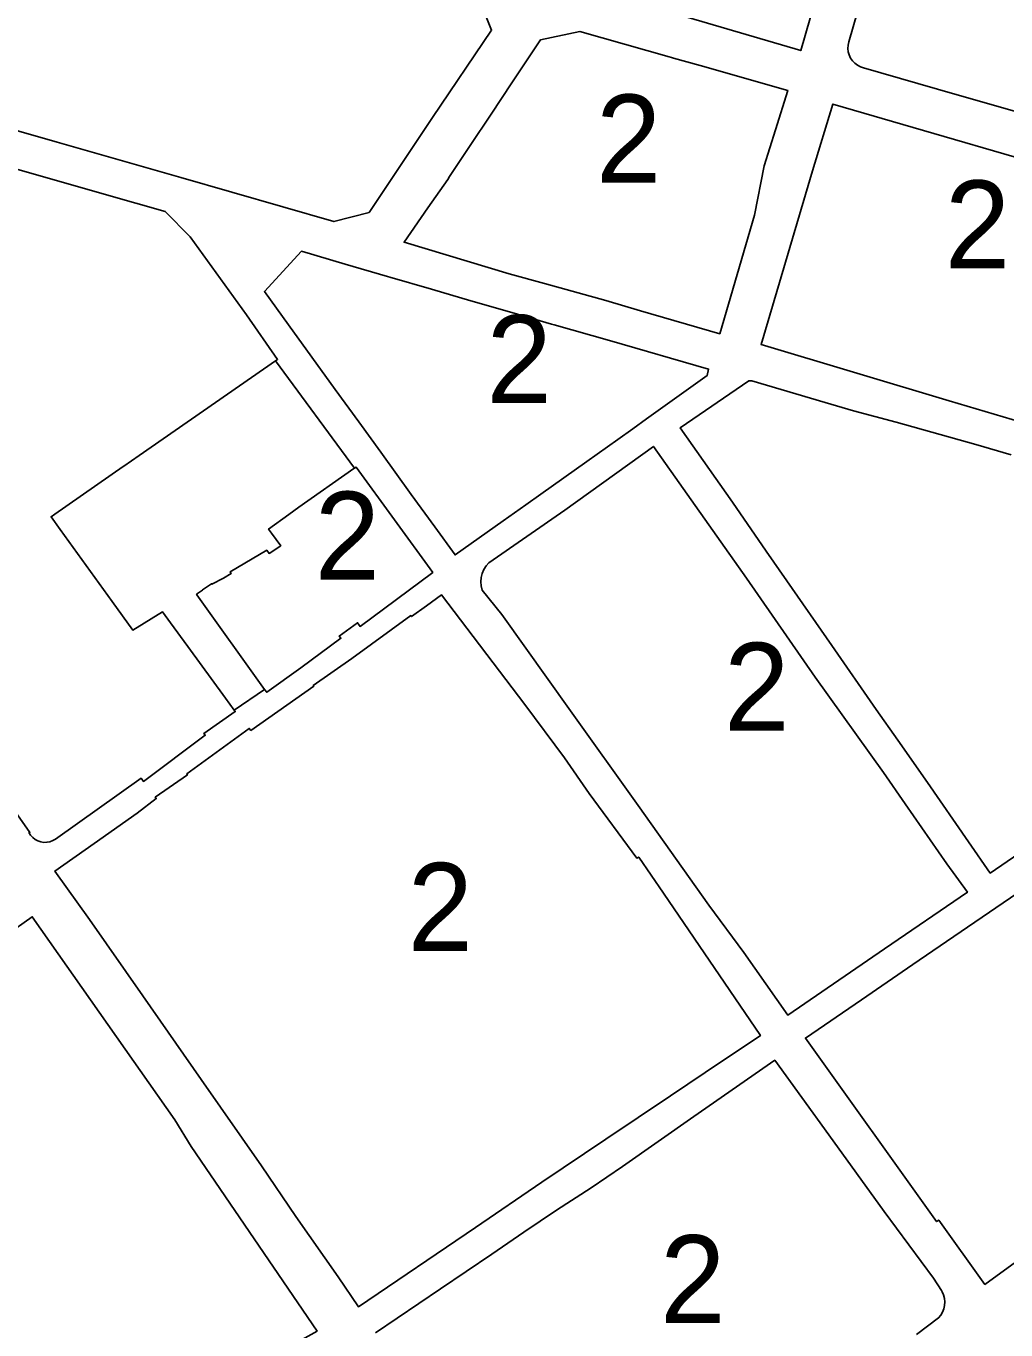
# Model space of a CAD drawing. Extents: x 598968 to 613553, y 4409678 to 4430833.
# Drawn here: x 608387.9 to 608521.7, y 4415942.3 to 4416120.2 of the extents above; entities that cross this region are included whole.
import ezdxf

# ---------------------------------------------------------------- set-up
doc = ezdxf.new("R2010")
doc.units = 0
doc.layers.add('1', color=7, linetype='Continuous')
doc.layers.add('ZONA 2. CARRERS DE CASES. Cases de trast', color=7, linetype='Continuous')

msp = doc.modelspace()

# ---------------------------------------------------------------- linework, layer by layer
at = {"layer": '1'}
for points in [[(608360.04, 4416113.5764), (608344.6702, 4416117.9161), (608335.1803, 4416120.5959), (608334.7903, 4416121.1459), (608338.7002, 4416134.4458), (608341.5801, 4416144.2207), (608344.4901, 4416154.0757), (608359.1649, 4416149.836), (608371.8698, 4416146.1362), (608393.0146, 4416140.0417), (608408.5534, 4416135.4616), (608427.572, 4416130.2206), (608438.1341, 4416127.0227), (608449.6189, 4416123.7379), (608449.7769, 4416123.9345), (608451.4689, 4416119.658), (608443.3891, 4416107.758), (608434.7292, 4416094.798), (608429.9393, 4416093.5579), (608409.0495, 4416099.5775), (608392.1597, 4416104.3871)], [(608439.5192, 4416090.7381), (608442.7791, 4416095.4481), (608445.4691, 4416099.3181), (608445.7391, 4416099.7281), (608448.549, 4416103.9381), (608451.409, 4416108.2281), (608454.2389, 4416112.4781), (608458.1389, 4416118.3481), (608463.5288, 4416119.5082), (608475.7287, 4416116.0185), (608476.0187, 4416115.9385), (608476.3187, 4416115.8585), (608479.9286, 4416114.8385), (608491.9085, 4416111.4488), (608490.2285, 4416106.0588), (608488.6986, 4416101.1789), (608487.3786, 4416094.4489), (608482.6187, 4416078.259), (608471.8088, 4416081.3988), (608467.0589, 4416082.7787), (608458.689, 4416085.1085), (608453.859, 4416086.4484)], [(608488.2686, 4416076.7992), (608495.2785, 4416100.479), (608498.0584, 4416109.5889), (608536.618, 4416098.3898), (608537.0376, 4416098.189), (608537.4187, 4416097.9221), (608537.7509, 4416097.5963), (608538.0251, 4416097.2206), (608538.2342, 4416096.805), (608538.3723, 4416096.3607), (608538.4358, 4416095.8999), (608538.423, 4416095.4348), (608534.988, 4416084.5799), (608532.0881, 4416074.95), (608530.3981, 4416070.08), (608528.7082, 4416064.74), (608513.9484, 4416069.0797)], [(608464.479, 4416060.7989), (608458.1991, 4416056.3689), (608456.1391, 4416054.8989), (608453.0291, 4416052.7088), (608446.4692, 4416048.0788), (608443.7192, 4416051.8787), (608440.4993, 4416056.3286), (608436.3193, 4416062.0984), (608433.3193, 4416066.2383), (608430.1193, 4416070.6482), (608426.9294, 4416075.0581), (608423.7294, 4416079.468), (608420.4494, 4416084.0079), (608425.5293, 4416089.4979), (608431.4893, 4416087.748), (608437.2492, 4416086.0581), (608437.5792, 4416085.9582), (608443.2491, 4416084.3183), (608448.6491, 4416082.7584), (608454.249, 4416081.1385), (608459.659, 4416079.5786), (608460.029, 4416079.4686), (608467.5789, 4416077.3088), (608481.0887, 4416073.4291), (608480.8987, 4416072.5391), (608472.6189, 4416066.639), (608470.7289, 4416065.289), (608468.6889, 4416063.839)], [(608432.7554, 4416059.9146), (608421.9476, 4416074.5488), (608417.064, 4416071.1586), (608403.3497, 4416061.6378), (608401.2651, 4416060.1884), (608401.1708, 4416060.1228), (608391.8498, 4416053.6377), (608391.3098, 4416053.2677), (608392.5598, 4416051.5378), (608393.7454, 4416049.9075), (608396.7202, 4416045.8174), (608399.6598, 4416041.718), (608402.4798, 4416037.7882), (608406.5297, 4416040.3182), (608407.6251, 4416038.8137), (608409.9897, 4416035.5483), (608415.1325, 4416028.5015), (608416.3082, 4416026.8879), (608420.4796, 4416029.7086), (608411.2246, 4416042.6382), (608411.2279, 4416042.6407), (608411.1796, 4416042.7082), (608411.9954, 4416043.2772), (608412.0039, 4416043.2831), (608413.23, 4416044.1385), (608413.2796, 4416044.0682), (608414.8596, 4416044.8983), (608415.9096, 4416045.5383), (608415.7496, 4416045.7583), (608415.7711, 4416045.7709), (608420.7695, 4416048.7083), (608421.0895, 4416048.2683), (608422.6695, 4416049.3083), (608421.4195, 4416051.0383), (608421.0195, 4416051.5983), (608423.7895, 4416053.5983), (608425.162, 4416054.5652), (608432.6623, 4416059.849)], [(608471.4784, 4416013.8676), (608462.2191, 4416026.7994), (608452.8492, 4416039.939), (608450.1592, 4416043.2689), (608450.0223, 4416043.8312), (608449.9773, 4416044.4082), (608450.0254, 4416044.985), (608450.1654, 4416045.5465), (608450.3937, 4416046.0784), (608450.7043, 4416046.5667), (608451.0892, 4416046.9989), (608461.449, 4416054.179), (608473.5689, 4416062.8691), (608486.2888, 4416044.9095), (608495.6387, 4416031.3899), (608504.9686, 4416018.3702), (608507.9551, 4416014.1039), (608513.6237, 4416005.8926), (608516.4385, 4416002.0406), (608505.1087, 4415994.3305), (608491.9089, 4415985.2804), (608485.9289, 4415993.8302), (608481.119, 4416000.25)], [(608430.5197, 4415949.5498), (608424.7498, 4415957.7696), (608420.0598, 4415964.6794), (608411.8098, 4415976.4891), (608403.8399, 4415987.9088), (608396.585, 4415998.3036), (608391.83, 4416004.9284), (608397.1799, 4416008.6984), (608403.0498, 4416012.8285), (608405.6866, 4416014.8061), (608405.5498, 4416014.9885), (608409.9297, 4416018.0786), (608409.8497, 4416018.1785), (608418.3796, 4416024.3886), (608418.5996, 4416024.1086), (608427.1895, 4416030.1487), (608427.1195, 4416030.2487), (608432.3694, 4416033.9188), (608440.4593, 4416039.7888), (608440.5493, 4416039.6588), (608442.5943, 4416041.1388), (608444.6393, 4416042.6188), (608455.9892, 4416027.6493), (608461.3991, 4416020.3894), (608464.7891, 4416015.4996), (608471.2891, 4416006.6898), (608471.5591, 4416006.8298), (608474.919, 4416001.9099), (608488.1789, 4415982.4704), (608480.629, 4415977.4203), (608475.9091, 4415974.2603), (608467.0437, 4415968.3536), (608458.3293, 4415962.4501), (608449.2495, 4415956.28), (608433.3024, 4415945.4517)], [(608567.8879, 4416015.7814), (608579.9577, 4416006.1217), (608588.4777, 4415999.472), (608579.4078, 4415992.7219), (608564.898, 4415982.3318), (608560.7281, 4415979.2617), (608556.6981, 4415976.1017), (608552.2682, 4415972.8516), (608518.8187, 4415948.5214), (608512.5187, 4415957.3011), (608512.2187, 4415957.0811), (608494.3189, 4415982.1205), (608501.9588, 4415987.3606), (608508.9906, 4415992.1701), (608513.5786, 4415995.2907), (608522.3185, 4416001.2508), (608531.2983, 4416007.2708), (608539.8482, 4416013.1209), (608548.3781, 4416019.021), (608552.748, 4416022.031), (608556.628, 4416024.8011)]]:
    msp.add_lwpolyline(points, close=True, dxfattribs=at)
for points in [[(608526.3624, 4416107.6398), (608514.7182, 4416110.9392), (608502.2484, 4416114.5189), (608501.8175, 4416114.6702), (608501.4161, 4416114.8881), (608501.0545, 4416115.167), (608500.7417, 4416115.4998), (608500.4859, 4416115.8781), (608500.2934, 4416116.2922), (608500.1691, 4416116.7317), (608500.1163, 4416117.1853), (608500.1362, 4416117.6416), (608500.2284, 4416118.0889), (608505.4083, 4416135.8987)], [(608496.3084, 4416126.0987), (608493.6685, 4416116.8888), (608483.5786, 4416119.8385), (608478.3086, 4416121.3884)], [(608383.0798, 4416101.707), (608398.8996, 4416097.2173), (608406.8895, 4416094.9375), (608410.2895, 4416091.4576), (608417.9994, 4416080.8379), (608422.2494, 4416074.758), (608421.9476, 4416074.5488), (608432.7554, 4416059.9146), (608432.9593, 4416060.0584), (608443.4393, 4416045.6688), (608433.5194, 4416038.3187), (608433.1622, 4416038.8008), (608430.6711, 4416036.9939), (608430.8994, 4416036.6887), (608425.4395, 4416032.6786), (608420.7696, 4416029.3186), (608420.4796, 4416029.7086), (608416.3082, 4416026.8879), (608416.4596, 4416026.6786), (608412.1897, 4416023.7185), (608412.3697, 4416023.4685), (608403.9298, 4416017.1485), (608403.6098, 4416017.5984), (608391.92, 4416009.2883), (608391.5566, 4416009.0742), (608391.162, 4416008.9252), (608390.7478, 4416008.8457), (608390.326, 4416008.8379), (608389.9092, 4416008.9021), (608389.5093, 4416009.0364), (608389.1382, 4416009.2369), (608388.8068, 4416009.4978), (608388.5246, 4416009.8113), (608388.3, 4416010.1683), (608388.42, 4416010.2083), (608386.1, 4416013.5082)], [(608528.2483, 4416010.6007), (608519.5485, 4416004.6407), (608516.5785, 4416008.9106), (608510.9686, 4416016.9904), (608506.9286, 4416022.7802), (608503.9886, 4416026.9501), (608497.9187, 4416035.6999), (608491.7987, 4416044.5196), (608488.9687, 4416048.5895), (608484.3488, 4416055.2694), (608477.2288, 4416065.4291), (608486.5787, 4416071.8092), (608486.9887, 4416071.8392), (608497.0186, 4416068.8794), (608500.8785, 4416067.7295), (608506.7285, 4416066.1896), (608517.5683, 4416063.1299), (608522.4083, 4416061.71)], [(608381.5051, 4415993.5683), (608388.74, 4415998.6984), (608408.2099, 4415970.9791), (608410.4399, 4415967.3192), (608427.6398, 4415942.1498), (608415.7899, 4415935.5397), (608410.93, 4415932.7396), (608406.0301, 4415930.3496), (608400.6805, 4415927.5588), (608395.6802, 4415925.0494), (608387.7203, 4415920.9794)], [(608435.5997, 4415941.9299), (608444.4996, 4415947.92), (608451.5, 4415952.6438), (608455.8816, 4415955.6369), (608460.3293, 4415958.6702), (608465.08, 4415961.6756), (608469.3292, 4415964.6203), (608479.0791, 4415971.4404), (608490.1289, 4415979.1005), (608497.5289, 4415968.9407), (608505.0819, 4415958.4839), (608511.7888, 4415949.3512), (608512.8988, 4415947.6813), (608512.9838, 4415947.5213), (608513.1717, 4415947.0789), (608513.2899, 4415946.6129), (608513.3356, 4415946.1344), (608513.3077, 4415945.6546), (608513.2069, 4415945.1846), (608513.0356, 4415944.7355), (608512.7977, 4415944.3178), (608512.4988, 4415943.9413), (608509.4764, 4415941.6746)]]:
    msp.add_lwpolyline(points, dxfattribs=at)
at = {"layer": 'ZONA 2. CARRERS DE CASES. Cases de trast'}
for points in [[(608438.1341, 4416127.0227), (608427.572, 4416130.2206), (608408.5534, 4416135.4616), (608393.0146, 4416140.0417), (608371.8698, 4416146.1362), (608359.1649, 4416149.836), (608344.4901, 4416154.0757), (608341.5801, 4416144.2207), (608338.7002, 4416134.4458), (608334.7903, 4416121.1459), (608335.1803, 4416120.5959), (608344.6702, 4416117.9161), (608360.04, 4416113.5764), (608392.1597, 4416104.3871), (608409.0495, 4416099.5775), (608429.9393, 4416093.5579), (608434.7292, 4416094.798), (608443.3891, 4416107.758), (608451.4689, 4416119.658), (608449.7769, 4416123.9345), (608449.6189, 4416123.7379)], [(608487.3786, 4416094.4489), (608488.6986, 4416101.1789), (608490.2285, 4416106.0588), (608491.9085, 4416111.4488), (608479.9286, 4416114.8385), (608476.3187, 4416115.8585), (608476.0187, 4416115.9385), (608475.7287, 4416116.0185), (608463.5288, 4416119.5082), (608458.1389, 4416118.3481), (608454.2389, 4416112.4781), (608451.409, 4416108.2281), (608448.549, 4416103.9381), (608445.7391, 4416099.7281), (608445.4691, 4416099.3181), (608442.7791, 4416095.4481), (608439.5192, 4416090.7381), (608453.859, 4416086.4484), (608458.689, 4416085.1085), (608467.0589, 4416082.7787), (608471.8088, 4416081.3988), (608482.6187, 4416078.259)], [(608530.3981, 4416070.08), (608532.0881, 4416074.95), (608534.988, 4416084.5799), (608538.423, 4416095.4348), (608538.4358, 4416095.8999), (608538.3723, 4416096.3607), (608538.2342, 4416096.805), (608538.0251, 4416097.2206), (608537.7509, 4416097.5963), (608537.4187, 4416097.9221), (608537.0376, 4416098.189), (608536.618, 4416098.3898), (608498.0584, 4416109.5889), (608495.2785, 4416100.479), (608488.2686, 4416076.7992), (608513.9484, 4416069.0797), (608528.7082, 4416064.74)], [(608453.0291, 4416052.7088), (608456.1391, 4416054.8989), (608458.1991, 4416056.3689), (608464.479, 4416060.7989), (608468.6889, 4416063.839), (608470.7289, 4416065.289), (608472.6189, 4416066.639), (608480.8987, 4416072.5391), (608481.0887, 4416073.4291), (608467.5789, 4416077.3088), (608460.029, 4416079.4686), (608459.659, 4416079.5786), (608454.249, 4416081.1385), (608448.6491, 4416082.7584), (608443.2491, 4416084.3183), (608437.5792, 4416085.9582), (608437.2492, 4416086.0581), (608431.4893, 4416087.748), (608425.5293, 4416089.4979), (608420.4494, 4416084.0079), (608423.7294, 4416079.468), (608426.9294, 4416075.0581), (608430.1193, 4416070.6482), (608433.3193, 4416066.2383), (608436.3193, 4416062.0984), (608440.4993, 4416056.3286), (608443.7192, 4416051.8787), (608446.4692, 4416048.0788)], [(608505.1087, 4415994.3305), (608516.4385, 4416002.0406), (608513.6237, 4416005.8926), (608507.9551, 4416014.1039), (608504.9686, 4416018.3702), (608495.6387, 4416031.3899), (608486.2888, 4416044.9095), (608473.5689, 4416062.8691), (608461.449, 4416054.179), (608451.0892, 4416046.9989), (608450.7043, 4416046.5667), (608450.3937, 4416046.0784), (608450.1654, 4416045.5465), (608450.0254, 4416044.985), (608449.9773, 4416044.4082), (608450.0223, 4416043.8312), (608450.1592, 4416043.2689), (608452.8492, 4416039.939), (608462.2191, 4416026.7994), (608471.4784, 4416013.8676), (608481.119, 4416000.25), (608485.9289, 4415993.8302), (608491.9089, 4415985.2804)], [(608420.4796, 4416029.7086), (608420.7696, 4416029.3186), (608425.4395, 4416032.6786), (608430.8994, 4416036.6887), (608430.6711, 4416036.9939), (608433.1622, 4416038.8008), (608433.5194, 4416038.3187), (608443.4393, 4416045.6688), (608432.9593, 4416060.0584), (608432.7554, 4416059.9146), (608432.6623, 4416059.849), (608425.162, 4416054.5652), (608423.7895, 4416053.5983), (608421.0195, 4416051.5983), (608421.4195, 4416051.0383), (608422.6695, 4416049.3083), (608421.0895, 4416048.2683), (608420.7695, 4416048.7083), (608415.7711, 4416045.7709), (608415.7496, 4416045.7583), (608415.9096, 4416045.5383), (608414.8596, 4416044.8983), (608413.2796, 4416044.0682), (608413.23, 4416044.1385), (608412.0039, 4416043.2831), (608411.9954, 4416043.2772), (608411.1796, 4416042.7082), (608411.2279, 4416042.6407), (608411.2246, 4416042.6382)], [(608444.6393, 4416042.6188), (608442.5943, 4416041.1388), (608440.5493, 4416039.6588), (608440.4593, 4416039.7888), (608432.3694, 4416033.9188), (608427.1195, 4416030.2487), (608427.1895, 4416030.1487), (608418.5996, 4416024.1086), (608418.3796, 4416024.3886), (608409.8497, 4416018.1785), (608409.9297, 4416018.0786), (608405.5498, 4416014.9885), (608405.6866, 4416014.8061), (608403.0498, 4416012.8285), (608397.1799, 4416008.6984), (608391.83, 4416004.9284), (608396.585, 4415998.3036), (608403.8399, 4415987.9088), (608411.8098, 4415976.4891), (608420.0598, 4415964.6794), (608424.7498, 4415957.7696), (608430.5197, 4415949.5498), (608433.3024, 4415945.4517), (608449.2495, 4415956.28), (608458.3293, 4415962.4501), (608467.0437, 4415968.3536), (608475.9091, 4415974.2603), (608480.629, 4415977.4203), (608488.1789, 4415982.4704), (608474.919, 4416001.9099), (608471.5591, 4416006.8298), (608471.2891, 4416006.6898), (608464.7891, 4416015.4996), (608461.3991, 4416020.3894), (608455.9892, 4416027.6493)], [(608552.2682, 4415972.8516), (608556.6981, 4415976.1017), (608560.7281, 4415979.2617), (608564.898, 4415982.3318), (608579.4078, 4415992.7219), (608588.4777, 4415999.472), (608579.9577, 4416006.1217), (608567.8879, 4416015.7814), (608556.628, 4416024.8011), (608552.748, 4416022.031), (608548.3781, 4416019.021), (608539.8482, 4416013.1209), (608531.2983, 4416007.2708), (608522.3185, 4416001.2508), (608513.5786, 4415995.2907), (608508.9906, 4415992.1701), (608501.9588, 4415987.3606), (608494.3189, 4415982.1205), (608512.2187, 4415957.0811), (608512.5187, 4415957.3011), (608518.8187, 4415948.5214)]]:
    msp.add_lwpolyline(points, close=True, dxfattribs=at)
for points in [[(608505.4083, 4416135.8987), (608500.2284, 4416118.0889), (608500.1362, 4416117.6416), (608500.1163, 4416117.1853), (608500.1691, 4416116.7317), (608500.2934, 4416116.2922), (608500.4859, 4416115.8781), (608500.7417, 4416115.4998), (608501.0545, 4416115.167), (608501.4161, 4416114.8881), (608501.8175, 4416114.6702), (608502.2484, 4416114.5189), (608514.7182, 4416110.9392), (608526.3624, 4416107.6398)], [(608478.3086, 4416121.3884), (608483.5786, 4416119.8385), (608493.6685, 4416116.8888), (608496.3084, 4416126.0987)], [(608386.1, 4416013.5082), (608388.42, 4416010.2083), (608388.3, 4416010.1683), (608388.5246, 4416009.8113), (608388.8068, 4416009.4978), (608389.1382, 4416009.2369), (608389.5093, 4416009.0364), (608389.9092, 4416008.9021), (608390.326, 4416008.8379), (608390.7478, 4416008.8457), (608391.162, 4416008.9252), (608391.5566, 4416009.0742), (608391.92, 4416009.2883), (608403.6098, 4416017.5984), (608403.9298, 4416017.1485), (608412.3697, 4416023.4685), (608412.1897, 4416023.7185), (608416.4596, 4416026.6786), (608416.3082, 4416026.8879), (608415.1325, 4416028.5015), (608409.9897, 4416035.5483), (608407.6251, 4416038.8137), (608406.5297, 4416040.3182), (608402.4798, 4416037.7882), (608399.6598, 4416041.718), (608396.7202, 4416045.8174), (608393.7454, 4416049.9075), (608392.5598, 4416051.5378), (608391.3098, 4416053.2677), (608391.8498, 4416053.6377), (608401.1708, 4416060.1228), (608401.2651, 4416060.1884), (608403.3497, 4416061.6378), (608417.064, 4416071.1586), (608421.9476, 4416074.5488), (608422.2494, 4416074.758), (608417.9994, 4416080.8379), (608410.2895, 4416091.4576), (608406.8895, 4416094.9375), (608398.8996, 4416097.2173), (608383.0798, 4416101.707)], [(608522.4083, 4416061.71), (608517.5683, 4416063.1299), (608506.7285, 4416066.1896), (608500.8785, 4416067.7295), (608497.0186, 4416068.8794), (608486.9887, 4416071.8392), (608486.5787, 4416071.8092), (608477.2288, 4416065.4291), (608484.3488, 4416055.2694), (608488.9687, 4416048.5895), (608491.7987, 4416044.5196), (608497.9187, 4416035.6999), (608503.9886, 4416026.9501), (608506.9286, 4416022.7802), (608510.9686, 4416016.9904), (608516.5785, 4416008.9106), (608519.5485, 4416004.6407), (608528.2483, 4416010.6007)], [(608387.7203, 4415920.9794), (608395.6802, 4415925.0494), (608400.6805, 4415927.5588), (608406.0301, 4415930.3496), (608410.93, 4415932.7396), (608415.7899, 4415935.5397), (608427.6398, 4415942.1498), (608410.4399, 4415967.3192), (608408.2099, 4415970.9791), (608388.74, 4415998.6984), (608381.5051, 4415993.5683)], [(608509.4764, 4415941.6746), (608512.4988, 4415943.9413), (608512.7977, 4415944.3178), (608513.0356, 4415944.7355), (608513.2069, 4415945.1846), (608513.3077, 4415945.6546), (608513.3356, 4415946.1344), (608513.2899, 4415946.6129), (608513.1717, 4415947.0789), (608512.9838, 4415947.5213), (608512.8988, 4415947.6813), (608511.7888, 4415949.3512), (608505.0819, 4415958.4839), (608497.5289, 4415968.9407), (608490.1289, 4415979.1005), (608479.0791, 4415971.4404), (608469.3292, 4415964.6203), (608465.08, 4415961.6756), (608460.3293, 4415958.6702), (608455.8816, 4415955.6369), (608451.5, 4415952.6438), (608444.4996, 4415947.92), (608435.5997, 4415941.9299)]]:
    msp.add_lwpolyline(points, dxfattribs=at)

# ---------------------------------------------------------------- texts
for p in [(608465.7138, 4416098.8836), (608513.3522, 4416087.1645), (608450.7691, 4416068.7884), (608427.3095, 4416044.6885), (608483.2079, 4416024.0748), (608440.0044, 4415994.0352), (608474.4677, 4415943.2296)]:
    msp.add_text('2', height=12, dxfattribs=at).set_placement(p)

doc.saveas('drawing.dxf')
